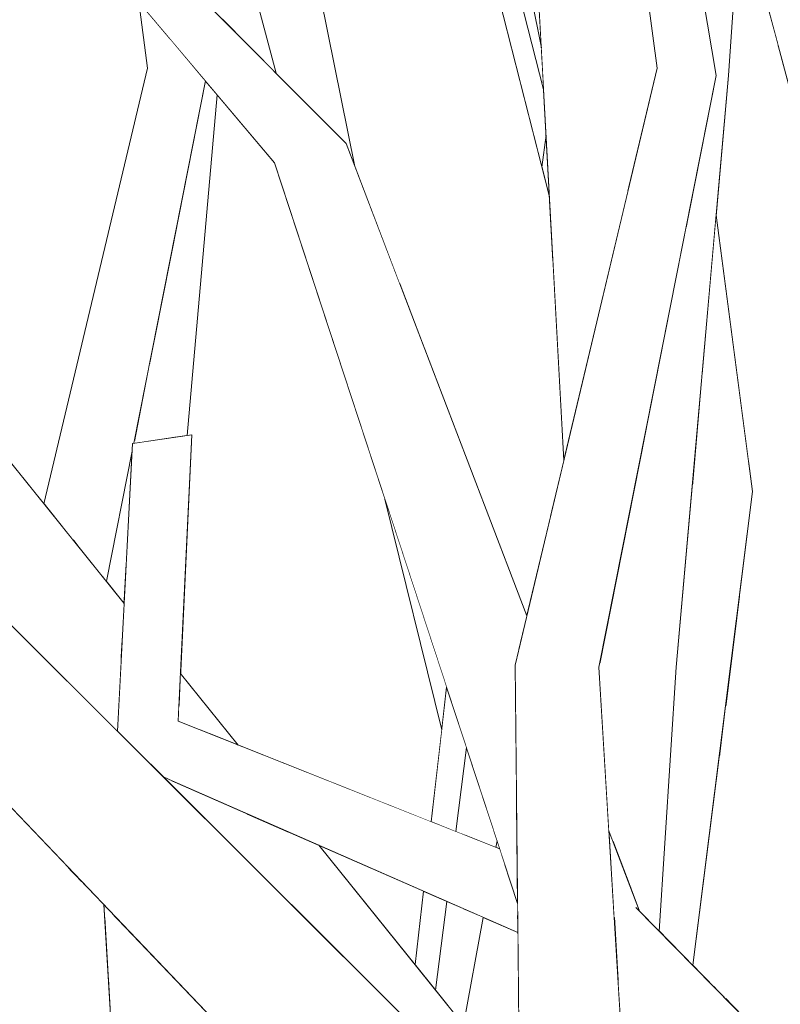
# Model space of a CAD drawing. Extents: x -289599 to -184549, y 66678 to 295474.
# Tile 474 of 656: x -250726 to -250657, y 71737 to 71826. Entities that reach past the tile are written whole.
import ezdxf

# ---------------------------------------------------------------- set-up
doc = ezdxf.new("R2010")
doc.units = 0
doc.header["$MEASUREMENT"] = 0
doc.linetypes.add('Wipeout_Contour', pattern=[1000, 0, -1000])
doc.layers.add('arch drzewa', color=8, linetype='Continuous')
doc.layers.add('Model drzwi', color=8, linetype='Continuous')
doc.layers.add('arch drzewa_Nr_Pióra__4', color=8, linetype='Continuous', lineweight=9)

msp = doc.modelspace()

# ---------------------------------------------------------------- wipeouts: each hides what was drawn before it
at = {"color": 254, "linetype": 'Wipeout_Contour', "lineweight": 0, "ltscale": 1278442.661890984}
msp.add_wipeout([(-250673.434, 71767.271), (-250672.529, 71752.42), (-250672.141, 71751.404), (-250670.763, 71768.228), (-250673.365, 71767.62)], dxfattribs=at).dxf.layer = 'arch drzewa'
at = {"color": 254, "linetype": 'Wipeout_Contour', "lineweight": 0, "ltscale": 4092481.19224571}
msp.add_wipeout([(-250800.436, 71916.19), (-250792.133, 71907.913), (-250777.714, 71861.193), (-250760.542, 71831.733), (-250759.839, 71832.08), (-250742.648, 71814.824), (-250735.855, 71797.055), (-250723.821, 71782.109), (-250714.405, 71821.675), (-250715.208, 71827.697), (-250716.837, 71829.629), (-250716.751, 71830.515), (-250715.657, 71831.055), (-250720.136, 71864.617), (-250718.975, 71865.307), (-250748.241, 71905.863)], dxfattribs=at).dxf.layer = 'Model drzwi'
at = {"color": 254, "linetype": 'Wipeout_Contour', "lineweight": 0, "ltscale": 767222.391804}
msp.add_wipeout([(-250707.587, 71826.068), (-250702.746, 71821.209), (-250706.871, 71836.751)], dxfattribs=at).dxf.layer = 'Model drzwi'
at = {"color": 254, "linetype": 'Wipeout_Contour', "lineweight": 0, "ltscale": 2301506.387306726}
msp.add_wipeout([(-250710.404, 71788.377), (-250711.436, 71766.726), (-250706.18, 71760.198), (-250688.648, 71753.229), (-250687.699, 71761.568), (-250692.854, 71782.524), (-250702.873, 71813.06), (-250708.083, 71819.242), (-250710.825, 71788.315)], dxfattribs=at).dxf.layer = 'Model drzwi'
at = {"color": 254, "linetype": 'Wipeout_Contour', "lineweight": 0, "ltscale": 767110.096943}
msp.add_wipeout([(-250698.851, 71751.095), (-250690.124, 71740.256), (-250689.365, 71746.93)], dxfattribs=at).dxf.layer = 'Model drzwi'

# ---------------------------------------------------------------- next in the draw order: wipeouts: each hides what was drawn before it
at = {"color": 254, "linetype": 'Wipeout_Contour', "lineweight": 0, "ltscale": 2301985.169169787}
msp.add_wipeout([(-250762.386, 71814.036), (-250763.573, 71812.618), (-250717.109, 71762.224), (-250716.812, 71767.86), (-250758.466, 71818.722), (-250760.304, 71816.525), (-250759.327, 71814.822), (-250759.353, 71814.752), (-250759.573, 71813.655)], dxfattribs=at).dxf.layer = 'arch drzewa'
at = {"color": 254, "linetype": 'Wipeout_Contour', "lineweight": 0, "ltscale": 1022858.55250166}
msp.add_wipeout([(-250696.386, 71814.824), (-250701.497, 71813.932), (-250680.714, 71768.852), (-250679.984, 71771.92)], dxfattribs=at).dxf.layer = 'arch drzewa'
at = {"color": 254, "linetype": 'Wipeout_Contour', "lineweight": 0, "ltscale": 1278415.280246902}
msp.add_wipeout([(-250666.429, 71767.271), (-250670.763, 71768.228), (-250670.445, 71746.968), (-250669.735, 71745.11), (-250667.961, 71743.306)], dxfattribs=at).dxf.layer = 'arch drzewa'
at = {"color": 254, "linetype": 'Wipeout_Contour', "lineweight": 0, "ltscale": 1022897.652509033}
msp.add_wipeout([(-250711.436, 71766.726), (-250711.573, 71763.845), (-250709.629, 71761.57), (-250706.18, 71760.198)], dxfattribs=at).dxf.layer = 'arch drzewa'
at = {"color": 254, "linetype": 'Wipeout_Contour', "lineweight": 0, "ltscale": 1022854.870858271}
msp.add_wipeout([(-250705.458, 71753.996), (-250712.289, 71756.996), (-250707.928, 71752.266), (-250686.692, 71731.083)], dxfattribs=at).dxf.layer = 'arch drzewa'

# ---------------------------------------------------------------- next in the draw order: wipeouts: each hides what was drawn before it
at = {"color": 254, "linetype": 'Wipeout_Contour', "lineweight": 0, "ltscale": 1022775.994693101}
msp.add_wipeout([(-250665.452, 71807.552), (-250666.429, 71767.271), (-250661.666, 71820.997), (-250662.795, 71820.962)], dxfattribs=at).dxf.layer = 'arch drzewa'
at = {"color": 254, "linetype": 'Wipeout_Contour', "lineweight": 0, "ltscale": 1278785.261828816}
msp.add_wipeout([(-250763.573, 71812.618), (-250747.774, 71792.188), (-250741.355, 71785.61), (-250717.149, 71761.465), (-250717.109, 71762.224)], dxfattribs=at).dxf.layer = 'arch drzewa'
at = {"color": 254, "linetype": 'Wipeout_Contour', "lineweight": 0, "ltscale": 767056.851408}
msp.add_wipeout([(-250670.763, 71768.228), (-250672.141, 71751.404), (-250670.445, 71746.968)], dxfattribs=at).dxf.layer = 'arch drzewa'
at = {"color": 254, "linetype": 'Wipeout_Contour', "lineweight": 0, "ltscale": 767176.335969}
msp.add_wipeout([(-250711.573, 71763.845), (-250711.644, 71762.37), (-250709.629, 71761.57)], dxfattribs=at).dxf.layer = 'arch drzewa'
at = {"color": 254, "linetype": 'Wipeout_Contour', "lineweight": 0, "ltscale": 1022895.512216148}
msp.add_wipeout([(-250712.441, 71757.063), (-250713.02, 71757.345), (-250707.928, 71752.266), (-250712.289, 71756.996)], dxfattribs=at).dxf.layer = 'arch drzewa'
at = {"color": 254, "linetype": 'Wipeout_Contour', "lineweight": 0, "ltscale": 1022796.507839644}
msp.add_wipeout([(-250698.851, 71751.095), (-250701.777, 71752.38), (-250680.611, 71727.61), (-250680.62, 71728.452)], dxfattribs=at).dxf.layer = 'arch drzewa'
at = {"color": 254, "linetype": 'Wipeout_Contour', "lineweight": 0, "ltscale": 1278356.023383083}
msp.add_wipeout([(-250670.058, 71745.439), (-250672.049, 71744.53), (-250671.698, 71738.763), (-250650.387, 71723.462), (-250649.303, 71724.328)], dxfattribs=at).dxf.layer = 'arch drzewa'

# ---------------------------------------------------------------- next in the draw order: wipeouts: each hides what was drawn before it
at = {"color": 254, "linetype": 'Wipeout_Contour', "lineweight": 0, "ltscale": 767099.983765}
msp.add_wipeout([(-250661.489, 71840.066), (-250661.666, 71820.997), (-250660.61, 71836.751)], dxfattribs=at).dxf.layer = 'arch drzewa'
at = {"color": 254, "linetype": 'Wipeout_Contour', "lineweight": 0, "ltscale": 1023037.44658633}
msp.add_wipeout([(-250752.062, 71817.185), (-250758.466, 71818.722), (-250716.707, 71769.852), (-250716.537, 71773.062)], dxfattribs=at).dxf.layer = 'arch drzewa'
at = {"color": 254, "linetype": 'Wipeout_Contour', "lineweight": 0, "ltscale": 767078.008871}
msp.add_wipeout([(-250669.251, 71788.38), (-250670.763, 71768.228), (-250667.851, 71795.443)], dxfattribs=at).dxf.layer = 'arch drzewa'
at = {"color": 254, "linetype": 'Wipeout_Contour', "lineweight": 0, "ltscale": 1278495.537996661}
msp.add_wipeout([(-250705.458, 71753.996), (-250686.692, 71731.083), (-250680.582, 71724.988), (-250680.611, 71727.61), (-250701.777, 71752.38)], dxfattribs=at).dxf.layer = 'arch drzewa'
at = {"color": 254, "linetype": 'Wipeout_Contour', "lineweight": 0, "ltscale": 1022733.331155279}
msp.add_wipeout([(-250669.735, 71745.11), (-250672.529, 71752.42), (-250672.437, 71750.898), (-250669.798, 71745.174)], dxfattribs=at).dxf.layer = 'arch drzewa'
at = {"color": 254, "linetype": 'Wipeout_Contour', "lineweight": 0, "ltscale": 1789645.202142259}
msp.add_wipeout([(-250650.387, 71723.462), (-250671.698, 71738.763), (-250671.555, 71736.414), (-250654.985, 71719.525), (-250649.298, 71719.124), (-250652.89, 71720.362), (-250653.389, 71721.066)], dxfattribs=at).dxf.layer = 'arch drzewa'

# ---------------------------------------------------------------- next in the draw order: wipeouts: each hides what was drawn before it
at = {"color": 254, "linetype": 'Wipeout_Contour', "lineweight": 0, "ltscale": 1534203.497450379}
msp.add_wipeout([(-250664.322, 71830.186), (-250662.788, 71820.997), (-250662.795, 71820.962), (-250661.666, 71820.997), (-250661.489, 71840.066), (-250662.978, 71845.673)], dxfattribs=at).dxf.layer = 'arch drzewa'
at = {"color": 254, "linetype": 'Wipeout_Contour', "lineweight": 0, "ltscale": 767254.6569}
msp.add_wipeout([(-250716.707, 71769.852), (-250758.466, 71818.722), (-250716.812, 71767.86)], dxfattribs=at).dxf.layer = 'arch drzewa'
at = {"color": 254, "linetype": 'Wipeout_Contour', "lineweight": 0, "ltscale": 767074.512963}
msp.add_wipeout([(-250669.251, 71788.38), (-250673.365, 71767.62), (-250670.763, 71768.228)], dxfattribs=at).dxf.layer = 'arch drzewa'
at = {"color": 254, "linetype": 'Wipeout_Contour', "lineweight": 0, "ltscale": 1278571.647073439}
msp.add_wipeout([(-250715.84, 71760.159), (-250714.222, 71758.544), (-250681.959, 71749.315), (-250682.433, 71750.758), (-250711.644, 71762.37)], dxfattribs=at).dxf.layer = 'arch drzewa'
at = {"color": 254, "linetype": 'Wipeout_Contour', "lineweight": 0, "ltscale": 1022684.017607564}
msp.add_wipeout([(-250661.882, 71737.123), (-250656.733, 71731.886), (-250654.863, 71758.271), (-250661.625, 71759.11)], dxfattribs=at).dxf.layer = 'arch drzewa'
at = {"color": 254, "linetype": 'Wipeout_Contour', "lineweight": 0, "ltscale": 1022730.702297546}
msp.add_wipeout([(-250672.437, 71750.898), (-250672.049, 71744.53), (-250670.058, 71745.439), (-250669.798, 71745.174)], dxfattribs=at).dxf.layer = 'arch drzewa'

# ---------------------------------------------------------------- next in the draw order: wipeouts: each hides what was drawn before it
at = {"color": 254, "linetype": 'Wipeout_Contour', "lineweight": 0, "ltscale": 767229.57585}
msp.add_wipeout([(-250696.386, 71814.824), (-250713.577, 71832.08), (-250716.751, 71830.515)], dxfattribs=at).dxf.layer = 'arch drzewa'
at = {"color": 254, "linetype": 'Wipeout_Contour', "lineweight": 0, "ltscale": 1022765.237991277}
msp.add_wipeout([(-250670.763, 71768.228), (-250666.429, 71767.271), (-250665.452, 71807.552), (-250667.851, 71795.443)], dxfattribs=at).dxf.layer = 'arch drzewa'
at = {"color": 254, "linetype": 'Wipeout_Contour', "lineweight": 0, "ltscale": 767197.618795}
msp.add_wipeout([(-250711.644, 71762.37), (-250710.404, 71788.377), (-250715.772, 71787.585)], dxfattribs=at).dxf.layer = 'arch drzewa'
at = {"color": 254, "linetype": 'Wipeout_Contour', "lineweight": 0, "ltscale": 767021.33075}
msp.add_wipeout([(-250661.625, 71759.11), (-250662.997, 71738.257), (-250661.882, 71737.123)], dxfattribs=at).dxf.layer = 'arch drzewa'
at = {"color": 254, "linetype": 'Wipeout_Contour', "lineweight": 0, "ltscale": 1278531.689514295}
msp.add_wipeout([(-250714.222, 71758.544), (-250713.627, 71757.951), (-250680.799, 71744.733), (-250680.811, 71745.814), (-250681.959, 71749.315)], dxfattribs=at).dxf.layer = 'arch drzewa'

# ---------------------------------------------------------------- next in the draw order: wipeouts: each hides what was drawn before it
at = {"color": 254, "linetype": 'Wipeout_Contour', "lineweight": 0, "ltscale": 1022766.60539308}
msp.add_wipeout([(-250654.952, 71840.695), (-250665.556, 71855.39), (-250651.349, 71801.858), (-250647.265, 71802.49)], dxfattribs=at).dxf.layer = 'arch drzewa'
at = {"color": 254, "linetype": 'Wipeout_Contour', "lineweight": 0, "ltscale": 1022924.0374706}
msp.add_wipeout([(-250715.772, 71787.585), (-250717.149, 71761.465), (-250715.84, 71760.159), (-250711.644, 71762.37)], dxfattribs=at).dxf.layer = 'arch drzewa'
at = {"color": 254, "linetype": 'Wipeout_Contour', "lineweight": 0, "ltscale": 1022703.835830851}
msp.add_wipeout([(-250662.52, 71759.169), (-250664.914, 71740.207), (-250662.997, 71738.257), (-250661.625, 71759.11)], dxfattribs=at).dxf.layer = 'arch drzewa'
at = {"color": 254, "linetype": 'Wipeout_Contour', "lineweight": 0, "ltscale": 1278560.483825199}
msp.add_wipeout([(-250713.627, 71757.951), (-250713.02, 71757.345), (-250712.441, 71757.063), (-250680.798, 71744.711), (-250680.799, 71744.733)], dxfattribs=at).dxf.layer = 'arch drzewa'

# ---------------------------------------------------------------- next in the draw order: wipeouts: each hides what was drawn before it
at = {"color": 254, "linetype": 'Wipeout_Contour', "lineweight": 0, "ltscale": 1022717.794345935}
msp.add_wipeout([(-250659.37, 71865.996), (-250631.504, 71807.066), (-250631.662, 71809.98), (-250638.528, 71836.972)], dxfattribs=at).dxf.layer = 'arch drzewa'
at = {"color": 254, "linetype": 'Wipeout_Contour', "lineweight": 0, "ltscale": 767107.971749}
msp.add_wipeout([(-250712.441, 71757.063), (-250680.781, 71743.16), (-250680.798, 71744.711)], dxfattribs=at).dxf.layer = 'arch drzewa'

# ---------------------------------------------------------------- next in the draw order: wipeouts: each hides what was drawn before it
at = {"color": 254, "linetype": 'Wipeout_Contour', "lineweight": 0, "ltscale": 1278422.225174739}
msp.add_wipeout([(-250660.304, 71867.297), (-250647.138, 71801.858), (-250631.351, 71804.231), (-250631.504, 71807.066), (-250659.37, 71865.996)], dxfattribs=at).dxf.layer = 'arch drzewa'
at = {"color": 254, "linetype": 'Wipeout_Contour', "lineweight": 0, "ltscale": 1022825.864453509}
msp.add_wipeout([(-250680.714, 71768.852), (-250701.497, 71813.932), (-250680.925, 71756.269), (-250681.048, 71767.448)], dxfattribs=at).dxf.layer = 'arch drzewa'

# ---------------------------------------------------------------- next in the draw order: wipeouts: each hides what was drawn before it
at = {"color": 254, "linetype": 'Wipeout_Contour', "lineweight": 0, "ltscale": 1789778.994136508}
msp.add_wipeout([(-250661.625, 71759.11), (-250654.863, 71758.271), (-250654.849, 71815.046), (-250657.191, 71823.871), (-250659.806, 71785.683), (-250659.483, 71783.233), (-250660.556, 71774.735)], dxfattribs=at).dxf.layer = 'arch drzewa'
at = {"color": 254, "linetype": 'Wipeout_Contour', "lineweight": 0, "ltscale": 1022856.104311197}
msp.add_wipeout([(-250701.497, 71813.932), (-250702.873, 71813.06), (-250680.916, 71755.441), (-250680.925, 71756.269)], dxfattribs=at).dxf.layer = 'arch drzewa'

# ---------------------------------------------------------------- next in the draw order: wipeouts: each hides what was drawn before it
at = {"color": 254, "linetype": 'Wipeout_Contour', "lineweight": 0, "ltscale": 767212.762993}
msp.add_wipeout([(-250716.751, 71830.515), (-250701.497, 71813.932), (-250696.386, 71814.824)], dxfattribs=at).dxf.layer = 'arch drzewa'
at = {"color": 254, "linetype": 'Wipeout_Contour', "lineweight": 0, "ltscale": 767120.522163}
msp.add_wipeout([(-250702.873, 71813.06), (-250680.811, 71745.814), (-250680.916, 71755.441)], dxfattribs=at).dxf.layer = 'arch drzewa'
at = {"color": 254, "linetype": 'Wipeout_Contour', "lineweight": 0, "ltscale": 767038.191518}
msp.add_wipeout([(-250660.556, 71774.735), (-250661.897, 71764.105), (-250661.625, 71759.11)], dxfattribs=at).dxf.layer = 'arch drzewa'

# ---------------------------------------------------------------- next in the draw order: wipeouts: each hides what was drawn before it
at = {"color": 254, "linetype": 'Wipeout_Contour', "lineweight": 0, "ltscale": 767236.366895}
msp.add_wipeout([(-250701.497, 71813.932), (-250716.751, 71830.515), (-250716.837, 71829.629)], dxfattribs=at).dxf.layer = 'arch drzewa'
at = {"color": 254, "linetype": 'Wipeout_Contour', "lineweight": 0, "ltscale": 767035.609022}
msp.add_wipeout([(-250661.897, 71764.105), (-250662.52, 71759.169), (-250661.625, 71759.11)], dxfattribs=at).dxf.layer = 'arch drzewa'

# ---------------------------------------------------------------- next in the draw order: wipeouts: each hides what was drawn before it
at = {"color": 254, "linetype": 'Wipeout_Contour', "lineweight": 0, "ltscale": 767218.342764}
msp.add_wipeout([(-250716.837, 71829.629), (-250702.873, 71813.06), (-250701.497, 71813.932)], dxfattribs=at).dxf.layer = 'arch drzewa'

# ---------------------------------------------------------------- next in the draw order: wipeouts: each hides what was drawn before it
at = {"color": 254, "linetype": 'Wipeout_Contour', "lineweight": 0, "ltscale": 2046307.480190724}
msp.add_wipeout([(-250780.536, 71814.036), (-250782.349, 71812.618), (-250670.108, 71714.541), (-250774.549, 71818.722), (-250777.356, 71816.525), (-250776.247, 71814.822), (-250776.563, 71813.762), (-250776.71, 71813.655)], dxfattribs=at).dxf.layer = 'arch drzewa'

# ---------------------------------------------------------------- next in the draw order: wipeouts: each hides what was drawn before it
at = {"color": 254, "linetype": 'Wipeout_Contour', "lineweight": 0, "ltscale": 767164.944614}
msp.add_wipeout([(-250782.349, 71812.618), (-250684.182, 71709.932), (-250670.108, 71714.541)], dxfattribs=at).dxf.layer = 'arch drzewa'

# ---------------------------------------------------------------- next in the draw order: linework, layer by layer
at = {"layer": 'arch drzewa_Nr_Pióra__4', "linetype": 'Continuous'}
for p, q in [((-250706.18, 71760.198), (-250711.436, 71766.726)), ((-250713.02, 71757.345), (-250712.441, 71757.063))]:
    msp.add_line(p, q, dxfattribs=at)

# ---------------------------------------------------------------- next in the draw order: wipeouts: each hides what was drawn before it
at = {"color": 254, "linetype": 'Wipeout_Contour', "lineweight": 0, "ltscale": 1278690.433138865}
msp.add_wipeout([(-250711.714, 71807.552), (-250712.185, 71788.114), (-250710.825, 71788.315), (-250708.083, 71819.242), (-250709.147, 71820.505)], dxfattribs=at).dxf.layer = 'arch drzewa'
at = {"color": 254, "linetype": 'Wipeout_Contour', "lineweight": 0, "ltscale": 1022950.897980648}
msp.add_wipeout([(-250715.513, 71788.38), (-250715.57, 71787.615), (-250714.941, 71787.708), (-250714.113, 71795.443)], dxfattribs=at).dxf.layer = 'arch drzewa'
at = {"color": 254, "linetype": 'Wipeout_Contour', "lineweight": 0, "ltscale": 767203.742584}
msp.add_wipeout([(-250716.243, 71778.648), (-250716.652, 71773.204), (-250716.537, 71773.062)], dxfattribs=at).dxf.layer = 'arch drzewa'
at = {"color": 254, "linetype": 'Wipeout_Contour', "lineweight": 0, "ltscale": 1022746.752880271}
msp.add_wipeout([(-250681.048, 71767.448), (-250673.937, 71718.36), (-250673.544, 71717.968), (-250676.517, 71768.228)], dxfattribs=at).dxf.layer = 'arch drzewa'
at = {"color": 254, "linetype": 'Wipeout_Contour', "lineweight": 0, "ltscale": 1022805.15110787}
msp.add_wipeout([(-250687.256, 71765.46), (-250688.648, 71753.229), (-250686.422, 71752.344), (-250685.452, 71759.961)], dxfattribs=at).dxf.layer = 'arch drzewa'
at = {"color": 254, "linetype": 'Wipeout_Contour', "lineweight": 0, "ltscale": 1022793.385795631}
msp.add_wipeout([(-250689.365, 71746.93), (-250690.124, 71740.256), (-250688.257, 71737.937), (-250687.231, 71745.993)], dxfattribs=at).dxf.layer = 'arch drzewa'
at = {"color": 254, "linetype": 'Wipeout_Contour', "lineweight": 0, "ltscale": 1022879.267434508}
msp.add_wipeout([(-250717.577, 71744.865), (-250718.31, 71744.53), (-250717.959, 71738.763), (-250698.14, 71724.533)], dxfattribs=at).dxf.layer = 'arch drzewa'
at = {"color": 254, "linetype": 'Wipeout_Contour', "lineweight": 0, "ltscale": 1022776.258040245}
msp.add_wipeout([(-250685.745, 71745.34), (-250685.975, 71735.103), (-250685.724, 71734.791), (-250683.946, 71744.55)], dxfattribs=at).dxf.layer = 'arch drzewa'

# ---------------------------------------------------------------- next in the draw order: linework, layer by layer
at = {"layer": 'arch drzewa_Nr_Pióra__4', "linetype": 'Continuous'}
msp.add_line((-250690.124, 71740.256), (-250689.365, 71746.93), dxfattribs=at)

# ---------------------------------------------------------------- next in the draw order: wipeouts: each hides what was drawn before it
at = {"color": 254, "linetype": 'Wipeout_Contour', "lineweight": 0, "ltscale": 1278686.688584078}
msp.add_wipeout([(-250711.818, 71855.39), (-250702.746, 71821.209), (-250696.386, 71814.824), (-250695.589, 71812.738), (-250701.214, 71840.695)], dxfattribs=at).dxf.layer = 'arch drzewa'
at = {"color": 254, "linetype": 'Wipeout_Contour', "lineweight": 0, "ltscale": 1022950.866645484}
msp.add_wipeout([(-250714.113, 71795.443), (-250714.941, 71787.708), (-250712.185, 71788.114), (-250711.714, 71807.552)], dxfattribs=at).dxf.layer = 'arch drzewa'
at = {"color": 254, "linetype": 'Wipeout_Contour', "lineweight": 0, "ltscale": 767213.509727}
msp.add_wipeout([(-250715.513, 71788.38), (-250715.667, 71787.601), (-250715.57, 71787.615)], dxfattribs=at).dxf.layer = 'arch drzewa'
at = {"color": 254, "linetype": 'Wipeout_Contour', "lineweight": 0, "ltscale": 1022944.298705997}
msp.add_wipeout([(-250718.151, 71775.066), (-250716.652, 71773.204), (-250716.243, 71778.648), (-250715.809, 71786.886)], dxfattribs=at).dxf.layer = 'arch drzewa'
at = {"color": 254, "linetype": 'Wipeout_Contour', "lineweight": 0, "ltscale": 767122.037426}
msp.add_wipeout([(-250687.256, 71765.46), (-250692.854, 71782.524), (-250687.699, 71761.568)], dxfattribs=at).dxf.layer = 'arch drzewa'
at = {"color": 254, "linetype": 'Wipeout_Contour', "lineweight": 0, "ltscale": 767059.954318}
msp.add_wipeout([(-250681.048, 71767.448), (-250680.582, 71724.988), (-250673.937, 71718.36)], dxfattribs=at).dxf.layer = 'arch drzewa'
at = {"color": 254, "linetype": 'Wipeout_Contour', "lineweight": 0, "ltscale": 1022788.991142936}
msp.add_wipeout([(-250685.596, 71752.015), (-250682.79, 71750.9), (-250682.679, 71751.508), (-250685.42, 71759.864)], dxfattribs=at).dxf.layer = 'arch drzewa'
at = {"color": 254, "linetype": 'Wipeout_Contour', "lineweight": 0, "ltscale": 767180.413577}
msp.add_wipeout([(-250717.577, 71744.865), (-250718.382, 71745.707), (-250718.31, 71744.53)], dxfattribs=at).dxf.layer = 'arch drzewa'
at = {"color": 254, "linetype": 'Wipeout_Contour', "lineweight": 0, "ltscale": 1022784.314184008}
msp.add_wipeout([(-250687.231, 71745.993), (-250688.257, 71737.937), (-250685.975, 71735.103), (-250685.745, 71745.34)], dxfattribs=at).dxf.layer = 'arch drzewa'
at = {"color": 254, "linetype": 'Wipeout_Contour', "lineweight": 0, "ltscale": 2045655.211475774}
msp.add_wipeout([(-250698.14, 71724.533), (-250717.959, 71738.763), (-250717.816, 71736.414), (-250701.246, 71719.525), (-250695.56, 71719.124), (-250699.151, 71720.362), (-250699.651, 71721.066), (-250696.914, 71723.251)], dxfattribs=at).dxf.layer = 'arch drzewa'

# ---------------------------------------------------------------- next in the draw order: linework, layer by layer
at = {"layer": 'arch drzewa_Nr_Pióra__4', "linetype": 'Continuous'}
for p, q in [((-250688.648, 71753.229), (-250687.256, 71765.46)), ((-250688.257, 71737.937), (-250687.231, 71745.993))]:
    msp.add_line(p, q, dxfattribs=at)

# ---------------------------------------------------------------- next in the draw order: wipeouts: each hides what was drawn before it
at = {"color": 254, "linetype": 'Wipeout_Contour', "lineweight": 0, "ltscale": 3069898.182063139}
msp.add_wipeout([(-250826.798, 71814.036), (-250826.939, 71813.926), (-250825.945, 71810.288), (-250783.537, 71773.232), (-250782.63, 71773.452), (-250781.876, 71771.78), (-250716.37, 71714.541), (-250820.81, 71818.722), (-250823.618, 71816.525), (-250822.53, 71814.752), (-250822.825, 71813.762), (-250822.972, 71813.655)], dxfattribs=at).dxf.layer = 'arch drzewa'
at = {"color": 254, "linetype": 'Wipeout_Contour', "lineweight": 0, "ltscale": 1022730.699984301}
msp.add_wipeout([(-250676.517, 71768.228), (-250670.362, 71714.794), (-250670.23, 71714.662), (-250673.434, 71767.271)], dxfattribs=at).dxf.layer = 'arch drzewa'
at = {"color": 254, "linetype": 'Wipeout_Contour', "lineweight": 0, "ltscale": 1022799.13994614}
msp.add_wipeout([(-250686.422, 71752.344), (-250685.596, 71752.015), (-250685.42, 71759.864), (-250685.452, 71759.961)], dxfattribs=at).dxf.layer = 'arch drzewa'
at = {"color": 254, "linetype": 'Wipeout_Contour', "lineweight": 0, "ltscale": 767085.056759}
msp.add_wipeout([(-250682.679, 71751.508), (-250682.79, 71750.9), (-250682.433, 71750.758)], dxfattribs=at).dxf.layer = 'arch drzewa'
at = {"color": 254, "linetype": 'Wipeout_Contour', "lineweight": 0, "ltscale": 1278454.394212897}
msp.add_wipeout([(-250683.946, 71744.55), (-250685.724, 71734.791), (-250681.708, 71729.804), (-250680.678, 71733.747), (-250680.781, 71743.16)], dxfattribs=at).dxf.layer = 'arch drzewa'

# ---------------------------------------------------------------- next in the draw order: linework, layer by layer
at = {"layer": 'arch drzewa_Nr_Pióra__4', "linetype": 'Continuous'}
for p, q in [((-250682.433, 71750.758), (-250711.644, 71762.37)), ((-250686.422, 71752.344), (-250685.452, 71759.961)), ((-250680.781, 71743.16), (-250712.441, 71757.063)), ((-250680.62, 71728.452), (-250698.851, 71751.095)), ((-250682.79, 71750.9), (-250682.679, 71751.508)), ((-250685.724, 71734.791), (-250683.946, 71744.55))]:
    msp.add_line(p, q, dxfattribs=at)

# ---------------------------------------------------------------- next in the draw order: wipeouts: each hides what was drawn before it
at = {"color": 254, "linetype": 'Wipeout_Contour', "lineweight": 0, "ltscale": 1022971.468835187}
msp.add_wipeout([(-250721.128, 71778.764), (-250720.692, 71778.223), (-250711.787, 71820.891), (-250714.405, 71821.675)], dxfattribs=at).dxf.layer = 'arch drzewa'
at = {"color": 254, "linetype": 'Wipeout_Contour', "lineweight": 0, "ltscale": 1790290.414933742}
msp.add_wipeout([(-250781.667, 71771.317), (-250783.018, 71764.927), (-250733.076, 71712.687), (-250731.548, 71713.077), (-250730.029, 71710.068), (-250716.37, 71714.541), (-250781.876, 71771.78)], dxfattribs=at).dxf.layer = 'arch drzewa'
at = {"color": 254, "linetype": 'Wipeout_Contour', "lineweight": 0, "ltscale": 767042.891717}
msp.add_wipeout([(-250676.517, 71768.228), (-250673.544, 71717.968), (-250670.362, 71714.794)], dxfattribs=at).dxf.layer = 'arch drzewa'

# ---------------------------------------------------------------- next in the draw order: linework, layer by layer
at = {"layer": 'arch drzewa_Nr_Pióra__4', "linetype": 'Continuous'}
msp.add_line((-250669.735, 71745.11), (-250672.529, 71752.42), dxfattribs=at)

# ---------------------------------------------------------------- next in the draw order: wipeouts: each hides what was drawn before it
at = {"color": 254, "linetype": 'Wipeout_Contour', "lineweight": 0, "ltscale": 767231.062231}
msp.add_wipeout([(-250714.405, 71821.675), (-250723.821, 71782.109), (-250721.128, 71778.764)], dxfattribs=at).dxf.layer = 'arch drzewa'
at = {"color": 254, "linetype": 'Wipeout_Contour', "lineweight": 0, "ltscale": 767098.734916}
msp.add_wipeout([(-250676.517, 71768.228), (-250665.526, 71820.891), (-250668.143, 71821.675)], dxfattribs=at).dxf.layer = 'arch drzewa'
at = {"color": 254, "linetype": 'Wipeout_Contour', "lineweight": 0, "ltscale": 1022909.163748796}
msp.add_wipeout([(-250721.648, 71749.123), (-250725.192, 71752.83), (-250720.198, 71718.36), (-250719.806, 71717.968)], dxfattribs=at).dxf.layer = 'arch drzewa'

# ---------------------------------------------------------------- next in the draw order: wipeouts: each hides what was drawn before it
at = {"color": 254, "linetype": 'Wipeout_Contour', "lineweight": 0, "ltscale": 767096.233191}
msp.add_wipeout([(-250668.143, 71821.675), (-250681.048, 71767.448), (-250676.517, 71768.228)], dxfattribs=at).dxf.layer = 'arch drzewa'
at = {"color": 254, "linetype": 'Wipeout_Contour', "lineweight": 0, "ltscale": 2045914.86195413}
msp.add_wipeout([(-250718.485, 71775.481), (-250718.151, 71775.066), (-250715.809, 71786.886), (-250715.772, 71787.585), (-250715.667, 71787.601), (-250709.147, 71820.505), (-250709.545, 71820.978), (-250711.787, 71820.891)], dxfattribs=at).dxf.layer = 'arch drzewa'
at = {"color": 254, "linetype": 'Wipeout_Contour', "lineweight": 0, "ltscale": 1022923.947668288}
msp.add_wipeout([(-250725.192, 71752.83), (-250727.172, 71754.901), (-250726.843, 71724.988), (-250720.198, 71718.36)], dxfattribs=at).dxf.layer = 'arch drzewa'

# ---------------------------------------------------------------- next in the draw order: linework, layer by layer
at = {"layer": 'arch drzewa_Nr_Pióra__4', "linetype": 'Continuous'}
for p, q in [((-250710.825, 71788.315), (-250708.083, 71819.242)), ((-250680.582, 71724.988), (-250681.048, 71767.448))]:
    msp.add_line(p, q, dxfattribs=at)

# ---------------------------------------------------------------- next in the draw order: wipeouts: each hides what was drawn before it
at = {"color": 254, "linetype": 'Wipeout_Contour', "lineweight": 0, "ltscale": 1278579.777931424}
msp.add_wipeout([(-250680.722, 71831.308), (-250681.071, 71829.972), (-250678.452, 71819.723), (-250678.658, 71823.52), (-250679.973, 71830.265)], dxfattribs=at).dxf.layer = 'arch drzewa'
at = {"color": 254, "linetype": 'Wipeout_Contour', "lineweight": 0, "ltscale": 767220.579743}
msp.add_wipeout([(-250711.787, 71820.891), (-250720.692, 71778.223), (-250718.485, 71775.481)], dxfattribs=at).dxf.layer = 'arch drzewa'
at = {"color": 254, "linetype": 'Wipeout_Contour', "lineweight": 0, "ltscale": 767090.191445}
msp.add_wipeout([(-250673.434, 71767.271), (-250662.788, 71820.997), (-250665.526, 71820.891)], dxfattribs=at).dxf.layer = 'arch drzewa'
at = {"color": 254, "linetype": 'Wipeout_Contour', "lineweight": 0, "ltscale": 1022890.169594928}
msp.add_wipeout([(-250720.431, 71747.85), (-250716.624, 71714.794), (-250716.492, 71714.662), (-250718.382, 71745.707)], dxfattribs=at).dxf.layer = 'arch drzewa'

# ---------------------------------------------------------------- next in the draw order: linework, layer by layer
at = {"layer": 'arch drzewa_Nr_Pióra__4', "linetype": 'Continuous'}
for p, q in [((-250716.537, 71773.062), (-250752.062, 71817.185)), ((-250710.404, 71788.377), (-250715.772, 71787.585)), ((-250711.644, 71762.37), (-250710.404, 71788.377)), ((-250717.149, 71761.465), (-250715.772, 71787.585)), ((-250718.151, 71775.066), (-250715.809, 71786.886))]:
    msp.add_line(p, q, dxfattribs=at)

# ---------------------------------------------------------------- next in the draw order: wipeouts: each hides what was drawn before it
at = {"color": 254, "linetype": 'Wipeout_Contour', "lineweight": 0, "ltscale": 1278572.523762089}
msp.add_wipeout([(-250683.018, 71830.006), (-250678.606, 71812.663), (-250678.227, 71815.58), (-250678.452, 71819.723), (-250681.071, 71829.972)], dxfattribs=at).dxf.layer = 'arch drzewa'
at = {"color": 254, "linetype": 'Wipeout_Contour', "lineweight": 0, "ltscale": 767236.592359}
msp.add_wipeout([(-250712.465, 71824.442), (-250711.787, 71820.891), (-250712.299, 71824.245)], dxfattribs=at).dxf.layer = 'arch drzewa'
at = {"color": 254, "linetype": 'Wipeout_Contour', "lineweight": 0, "ltscale": 767086.140979}
msp.add_wipeout([(-250665.526, 71820.891), (-250676.517, 71768.228), (-250673.434, 71767.271)], dxfattribs=at).dxf.layer = 'arch drzewa'
at = {"color": 254, "linetype": 'Wipeout_Contour', "lineweight": 0, "ltscale": 1278615.103372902}
msp.add_wipeout([(-250721.648, 71749.123), (-250719.806, 71717.968), (-250717.436, 71715.604), (-250716.624, 71714.794), (-250720.431, 71747.85)], dxfattribs=at).dxf.layer = 'arch drzewa'

# ---------------------------------------------------------------- next in the draw order: linework, layer by layer
at = {"layer": 'arch drzewa_Nr_Pióra__4', "linetype": 'Continuous'}
for p, q in [((-250670.23, 71714.662), (-250673.434, 71767.271)), ((-250716.492, 71714.662), (-250718.382, 71745.707))]:
    msp.add_line(p, q, dxfattribs=at)

# ---------------------------------------------------------------- next in the draw order: wipeouts: each hides what was drawn before it
at = {"color": 254, "linetype": 'Wipeout_Contour', "lineweight": 0, "ltscale": 767143.153465}
msp.add_wipeout([(-250665.526, 71820.891), (-250672.34, 71865.529), (-250673.874, 71864.617)], dxfattribs=at).dxf.layer = 'arch drzewa'
at = {"color": 254, "linetype": 'Wipeout_Contour', "lineweight": 0, "ltscale": 767147.001864}
msp.add_wipeout([(-250679.973, 71830.265), (-250678.658, 71823.52), (-250678.946, 71828.834)], dxfattribs=at).dxf.layer = 'arch drzewa'
at = {"color": 254, "linetype": 'Wipeout_Contour', "lineweight": 0, "ltscale": 1022987.661885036}
msp.add_wipeout([(-250712.465, 71824.442), (-250715.208, 71827.697), (-250714.405, 71821.675), (-250711.787, 71820.891)], dxfattribs=at).dxf.layer = 'arch drzewa'
at = {"color": 254, "linetype": 'Wipeout_Contour', "lineweight": 0, "ltscale": 767130.243459}
msp.add_wipeout([(-250678.227, 71815.58), (-250678.606, 71812.663), (-250677.924, 71809.98)], dxfattribs=at).dxf.layer = 'arch drzewa'
at = {"color": 254, "linetype": 'Wipeout_Contour', "lineweight": 0, "ltscale": 1278409.402816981}
msp.add_wipeout([(-250666.429, 71767.271), (-250667.961, 71743.306), (-250664.914, 71740.207), (-250659.483, 71783.233), (-250664.963, 71783.81)], dxfattribs=at).dxf.layer = 'arch drzewa'

# ---------------------------------------------------------------- next in the draw order: linework, layer by layer
at = {"layer": 'arch drzewa_Nr_Pióra__4', "linetype": 'Continuous'}
for p, q in [((-250714.405, 71821.675), (-250715.208, 71827.697)), ((-250723.821, 71782.109), (-250714.405, 71821.675)), ((-250667.961, 71743.306), (-250666.429, 71767.271)), ((-250649.303, 71724.328), (-250670.069, 71745.45))]:
    msp.add_line(p, q, dxfattribs=at)

# ---------------------------------------------------------------- next in the draw order: wipeouts: each hides what was drawn before it
at = {"color": 254, "linetype": 'Wipeout_Contour', "lineweight": 0, "ltscale": 767125.740217}
msp.add_wipeout([(-250673.874, 71864.617), (-250668.143, 71821.675), (-250665.526, 71820.891)], dxfattribs=at).dxf.layer = 'arch drzewa'
at = {"color": 254, "linetype": 'Wipeout_Contour', "lineweight": 0, "ltscale": 767232.401251}
msp.add_wipeout([(-250709.545, 71820.978), (-250712.299, 71824.245), (-250711.787, 71820.891)], dxfattribs=at).dxf.layer = 'arch drzewa'

# ---------------------------------------------------------------- next in the draw order: linework, layer by layer
at = {"layer": 'arch drzewa_Nr_Pióra__4', "linetype": 'Continuous'}
msp.add_line((-250715.667, 71787.601), (-250709.147, 71820.505), dxfattribs=at)

# ---------------------------------------------------------------- next in the draw order: wipeouts: each hides what was drawn before it
at = {"color": 254, "linetype": 'Wipeout_Contour', "lineweight": 0, "ltscale": 767137.245342}
msp.add_wipeout([(-250662.788, 71820.997), (-250670.151, 71865.114), (-250672.34, 71865.529)], dxfattribs=at).dxf.layer = 'arch drzewa'

# ---------------------------------------------------------------- next in the draw order: wipeouts: each hides what was drawn before it
at = {"color": 254, "linetype": 'Wipeout_Contour', "lineweight": 0, "ltscale": 767119.283913}
msp.add_wipeout([(-250672.34, 71865.529), (-250665.526, 71820.891), (-250662.788, 71820.997)], dxfattribs=at).dxf.layer = 'arch drzewa'

# ---------------------------------------------------------------- next in the draw order: wipeouts: each hides what was drawn before it
at = {"color": 254, "linetype": 'Wipeout_Contour', "lineweight": 0, "ltscale": 1534166.238984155}
msp.add_wipeout([(-250662.79, 71808.312), (-250659.806, 71785.683), (-250657.191, 71823.871), (-250660.61, 71836.751), (-250661.507, 71823.366), (-250661.666, 71820.997)], dxfattribs=at).dxf.layer = 'arch drzewa'
at = {"color": 254, "linetype": 'Wipeout_Contour', "lineweight": 0, "ltscale": 1278537.632054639}
msp.add_wipeout([(-250672.24, 71830.071), (-250678.05, 71827.846), (-250670.813, 71810.456), (-250668.143, 71821.675), (-250669.258, 71830.026)], dxfattribs=at).dxf.layer = 'arch drzewa'

# ---------------------------------------------------------------- next in the draw order: linework, layer by layer
at = {"layer": 'arch drzewa_Nr_Pióra__4', "linetype": 'Continuous'}
for p, q in [((-250662.788, 71820.997), (-250670.151, 71865.114)), ((-250661.666, 71820.997), (-250660.61, 71836.751))]:
    msp.add_line(p, q, dxfattribs=at)

# ---------------------------------------------------------------- next in the draw order: wipeouts: each hides what was drawn before it
at = {"color": 254, "linetype": 'Wipeout_Contour', "lineweight": 0, "ltscale": 1278546.829258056}
msp.add_wipeout([(-250678.946, 71828.834), (-250676.626, 71786.03), (-250670.813, 71810.456), (-250678.05, 71827.846), (-250678.196, 71827.79)], dxfattribs=at).dxf.layer = 'arch drzewa'
at = {"color": 254, "linetype": 'Wipeout_Contour', "lineweight": 0, "ltscale": 767067.634771}
msp.add_wipeout([(-250662.79, 71808.312), (-250664.043, 71794.189), (-250659.483, 71783.233)], dxfattribs=at).dxf.layer = 'arch drzewa'

# ---------------------------------------------------------------- next in the draw order: linework, layer by layer
at = {"layer": 'arch drzewa_Nr_Pióra__4', "linetype": 'Continuous'}
for p, q in [((-250668.143, 71821.675), (-250673.874, 71864.617)), ((-250651.349, 71801.858), (-250665.556, 71855.39))]:
    msp.add_line(p, q, dxfattribs=at)

# ---------------------------------------------------------------- next in the draw order: wipeouts: each hides what was drawn before it
at = {"color": 254, "linetype": 'Wipeout_Contour', "lineweight": 0, "ltscale": 1022893.715748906}
msp.add_wipeout([(-250684.789, 71836.972), (-250705.632, 71865.996), (-250677.766, 71807.066), (-250677.924, 71809.98)], dxfattribs=at).dxf.layer = 'arch drzewa'
at = {"color": 254, "linetype": 'Wipeout_Contour', "lineweight": 0, "ltscale": 1278542.384435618}
msp.add_wipeout([(-250691.536, 71802.138), (-250689.343, 71796.4), (-250677.841, 71780.927), (-250676.626, 71786.03), (-250677.612, 71804.231)], dxfattribs=at).dxf.layer = 'arch drzewa'
at = {"color": 254, "linetype": 'Wipeout_Contour', "lineweight": 0, "ltscale": 767061.883397}
msp.add_wipeout([(-250664.963, 71783.81), (-250659.483, 71783.233), (-250664.043, 71794.189)], dxfattribs=at).dxf.layer = 'arch drzewa'

# ---------------------------------------------------------------- next in the draw order: linework, layer by layer
at = {"layer": 'arch drzewa_Nr_Pióra__4', "linetype": 'Continuous'}
for p, q in [((-250673.434, 71767.271), (-250662.788, 71820.997)), ((-250666.429, 71767.271), (-250661.666, 71820.997)), ((-250659.483, 71783.233), (-250662.79, 71808.312)), ((-250664.914, 71740.207), (-250659.483, 71783.233))]:
    msp.add_line(p, q, dxfattribs=at)

# ---------------------------------------------------------------- next in the draw order: wipeouts: each hides what was drawn before it
at = {"color": 254, "linetype": 'Wipeout_Contour', "lineweight": 0, "ltscale": 1534366.828858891}
msp.add_wipeout([(-250705.632, 71865.996), (-250706.566, 71867.297), (-250695.589, 71812.738), (-250691.536, 71802.138), (-250677.612, 71804.231), (-250677.766, 71807.066)], dxfattribs=at).dxf.layer = 'arch drzewa'
at = {"color": 254, "linetype": 'Wipeout_Contour', "lineweight": 0, "ltscale": 767114.668905}
msp.add_wipeout([(-250689.343, 71796.4), (-250679.984, 71771.92), (-250677.841, 71780.927)], dxfattribs=at).dxf.layer = 'arch drzewa'

# ---------------------------------------------------------------- next in the draw order: linework, layer by layer
at = {"layer": 'arch drzewa_Nr_Pióra__4', "linetype": 'Continuous'}
for p, q in [((-250695.589, 71812.738), (-250706.566, 71867.297)), ((-250702.746, 71821.209), (-250711.818, 71855.39)), ((-250677.924, 71809.98), (-250684.789, 71836.972)), ((-250696.386, 71814.824), (-250713.577, 71832.08)), ((-250702.873, 71813.06), (-250716.837, 71829.629)), ((-250678.452, 71819.723), (-250681.071, 71829.972)), ((-250678.658, 71823.52), (-250679.973, 71830.265)), ((-250676.626, 71786.03), (-250678.946, 71828.834)), ((-250681.048, 71767.448), (-250668.143, 71821.675)), ((-250670.108, 71714.541), (-250774.549, 71818.722)), ((-250678.606, 71812.663), (-250678.227, 71815.58)), ((-250679.984, 71771.92), (-250696.386, 71814.824)), ((-250684.182, 71709.932), (-250782.349, 71812.618)), ((-250680.811, 71745.814), (-250702.873, 71813.06)), ((-250687.699, 71761.568), (-250692.854, 71782.524))]:
    msp.add_line(p, q, dxfattribs=at)

doc.saveas('drawing.dxf')
